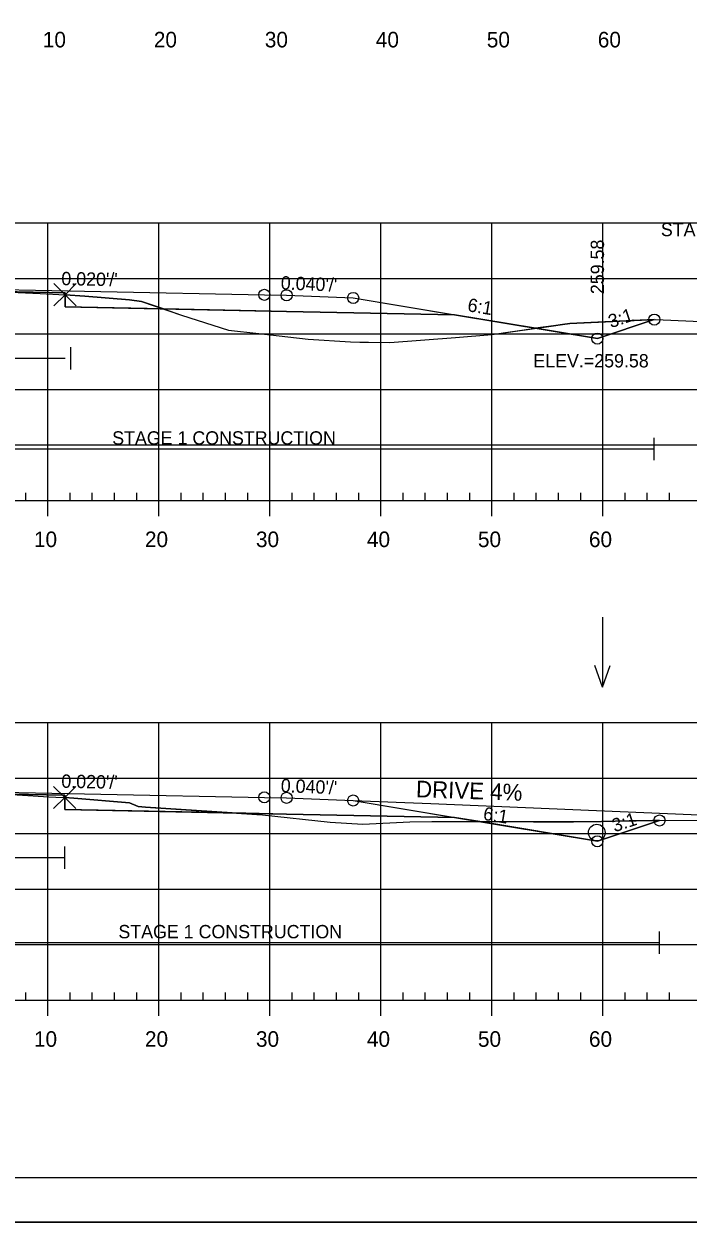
# Model space of a CAD drawing. Extents: x 1365647 to 1367999, y 387113 to 400173.
# Drawn here: x 1365901.9 to 1365961.8, y 388012.7 to 388120.6 of the extents above; entities that cross this region are included whole.
import ezdxf

# ---------------------------------------------------------------- set-up
doc = ezdxf.new("R2010")
doc.units = 0
for name, color, linetype in [('R_Alt Surface', 7, 'Continuous'), ('R_Axis', 7, 'Continuous'), ('R_Axis Annot', 7, 'Continuous'), ('R_Border', 7, 'Continuous'), ('R_Border Notes', 7, 'Continuous'), ('R_Contours', 7, 'Continuous'), ('R_Drive', 7, 'Continuous'), ('R_Exist Surface', 7, 'Continuous'), ('R_Fin Surface', 7, 'Continuous'), ('R_Fin Surface Annot', 7, 'Continuous'), ('R_Grid', 7, 'Continuous'), ('R_No Plot', 7, 'Continuous'), ('R_Proposed Const Limits', 7, 'Continuous'), ('R_Water', 7, 'Continuous'), ('R_Water Annot', 7, 'Continuous')]:
    doc.layers.add(name, color=color, linetype=linetype)

msp = doc.modelspace()

# ---------------------------------------------------------------- linework, layer by layer
at = {"layer": 'R_Alt Surface'}
for points in [[(1365847.47, 388094.45), (1365862.59, 388094.76), (1365881.85, 388095.14), (1365881.85, 388096.43), (1365894.09, 388096.67), (1365905.63, 388096.44), (1365905.63, 388095.16), (1365925.59, 388094.76), (1365940.72, 388094.45)], [(1365847.47, 388049.19), (1365862.59, 388049.49), (1365881.8, 388049.88), (1365881.8, 388051.16), (1365894.09, 388051.41), (1365905.6, 388051.18), (1365905.6, 388049.89), (1365925.59, 388049.49), (1365940.72, 388049.19)]]:
    msp.add_lwpolyline(points, dxfattribs=at)
at = {"layer": 'R_Axis'}
for p, q in [((1365749.09, 388077.73), (1366039.09, 388077.73)), ((1365902.09, 388077.73), (1365902.09, 388078.43)), ((1365904.09, 388076.33), (1365904.09, 388077.73)), ((1365906.09, 388077.73), (1365906.09, 388078.43)), ((1365908.09, 388077.73), (1365908.09, 388078.43)), ((1365910.09, 388077.73), (1365910.09, 388078.43)), ((1365912.09, 388077.73), (1365912.09, 388078.43)), ((1365914.09, 388076.33), (1365914.09, 388077.73)), ((1365916.09, 388077.73), (1365916.09, 388078.43)), ((1365918.09, 388077.73), (1365918.09, 388078.43)), ((1365920.09, 388077.73), (1365920.09, 388078.43)), ((1365922.09, 388077.73), (1365922.09, 388078.43)), ((1365924.09, 388076.33), (1365924.09, 388077.73)), ((1365926.09, 388077.73), (1365926.09, 388078.43)), ((1365928.09, 388077.73), (1365928.09, 388078.43)), ((1365930.09, 388077.73), (1365930.09, 388078.43)), ((1365932.09, 388077.73), (1365932.09, 388078.43)), ((1365934.09, 388076.33), (1365934.09, 388077.73)), ((1365936.09, 388077.73), (1365936.09, 388078.43)), ((1365938.09, 388077.73), (1365938.09, 388078.43)), ((1365940.09, 388077.73), (1365940.09, 388078.43)), ((1365942.09, 388077.73), (1365942.09, 388078.43)), ((1365944.09, 388076.33), (1365944.09, 388077.73)), ((1365946.09, 388077.73), (1365946.09, 388078.43)), ((1365948.09, 388077.73), (1365948.09, 388078.43)), ((1365950.09, 388077.73), (1365950.09, 388078.43)), ((1365952.09, 388077.73), (1365952.09, 388078.43)), ((1365954.09, 388076.33), (1365954.09, 388077.73)), ((1365956.09, 388077.73), (1365956.09, 388078.43)), ((1365958.09, 388077.73), (1365958.09, 388078.43)), ((1365960.09, 388077.73), (1365960.09, 388078.43)), ((1365902.09, 388032.73), (1365902.09, 388033.43)), ((1365906.09, 388032.73), (1365906.09, 388033.43)), ((1365908.09, 388032.73), (1365908.09, 388033.43)), ((1365910.09, 388032.73), (1365910.09, 388033.43)), ((1365912.09, 388032.73), (1365912.09, 388033.43)), ((1365916.09, 388032.73), (1365916.09, 388033.43)), ((1365918.09, 388032.73), (1365918.09, 388033.43)), ((1365920.09, 388032.73), (1365920.09, 388033.43)), ((1365922.09, 388032.73), (1365922.09, 388033.43)), ((1365926.09, 388032.73), (1365926.09, 388033.43)), ((1365928.09, 388032.73), (1365928.09, 388033.43)), ((1365930.09, 388032.73), (1365930.09, 388033.43)), ((1365932.09, 388032.73), (1365932.09, 388033.43)), ((1365936.09, 388032.73), (1365936.09, 388033.43)), ((1365938.09, 388032.73), (1365938.09, 388033.43)), ((1365940.09, 388032.73), (1365940.09, 388033.43)), ((1365942.09, 388032.73), (1365942.09, 388033.43)), ((1365946.09, 388032.73), (1365946.09, 388033.43)), ((1365948.09, 388032.73), (1365948.09, 388033.43)), ((1365950.09, 388032.73), (1365950.09, 388033.43)), ((1365952.09, 388032.73), (1365952.09, 388033.43)), ((1365956.09, 388032.73), (1365956.09, 388033.43)), ((1365958.09, 388032.73), (1365958.09, 388033.43)), ((1365960.09, 388032.73), (1365960.09, 388033.43)), ((1365749.09, 388032.73), (1366039.09, 388032.73)), ((1365904.09, 388031.33), (1365904.09, 388032.73)), ((1365914.09, 388031.33), (1365914.09, 388032.73)), ((1365924.09, 388031.33), (1365924.09, 388032.73)), ((1365934.09, 388031.33), (1365934.09, 388032.73)), ((1365944.09, 388031.33), (1365944.09, 388032.73)), ((1365954.09, 388031.33), (1365954.09, 388032.73))]:
    msp.add_line(p, q, dxfattribs=at)
at = {"layer": 'R_Border'}
msp.add_line((1366052.27, 388016.73), (1365736.09, 388016.73), dxfattribs=at)
at = {"layer": 'R_Contours'}
for p, q in [((1365905.63, 388096.26), (1365905.63, 388095.16)), ((1365905.63, 388095.16), (1365914.51, 388094.98)), ((1365953.59, 388092.31), (1365958.72, 388094.02)), ((1365948.02, 388093.24), (1365953.59, 388092.31)), ((1365905.6, 388050.98), (1365905.6, 388049.89)), ((1365905.6, 388049.89), (1365920.7, 388049.59)), ((1365942.99, 388048.81), (1365953.59, 388047.04)), ((1365953.59, 388047.04), (1365959.19, 388048.91))]:
    msp.add_line(p, q, dxfattribs=at)
for points in [[(1365881.85, 388096.26), (1365882.05, 388096.27), (1365882.5, 388096.3), (1365883.7, 388096.34), (1365886.94, 388096.45), (1365888.78, 388096.51), (1365890.29, 388096.54), (1365892.53, 388096.6), (1365893.75, 388096.63), (1365894, 388096.63), (1365894.4, 388096.65), (1365897.62, 388096.57), (1365901.4, 388096.47), (1365903.39, 388096.37), (1365905.63, 388096.26), (1365905.63, 388096.44), (1365894.09, 388096.67), (1365881.85, 388096.43)], [(1365905.63, 388096.26), (1365907.4, 388096.12), (1365911.43, 388095.79), (1365912.53, 388095.66), (1365914.51, 388094.98), (1365905.63, 388095.16)], [(1365914.51, 388094.98), (1365916.13, 388094.42), (1365920.37, 388093.06), (1365923.08, 388092.77), (1365927.55, 388092.26), (1365931.36, 388092.02), (1365932.18, 388091.98), (1365932.96, 388091.99), (1365934.9, 388091.97), (1365940.82, 388092.4), (1365944.09, 388092.67), (1365948.02, 388093.24), (1365940.72, 388094.45), (1365925.59, 388094.76)], [(1365948.02, 388093.24), (1365949.65, 388093.47), (1365950.44, 388093.57), (1365951.11, 388093.67), (1365958.72, 388094.02), (1365953.59, 388092.31)], [(1365881.8, 388051.01), (1365881.85, 388051.01), (1365886.83, 388051.21), (1365888.15, 388051.26), (1365891.96, 388051.36), (1365892.91, 388051.38), (1365893.59, 388051.38), (1365893.73, 388051.38), (1365893.92, 388051.38), (1365894.99, 388051.38), (1365898, 388051.29), (1365899.57, 388051.25), (1365901.32, 388051.22), (1365904.17, 388051.05), (1365904.79, 388051.02), (1365905.54, 388050.99), (1365905.6, 388050.98), (1365905.6, 388051.18), (1365894.09, 388051.41), (1365881.8, 388051.16)], [(1365905.6, 388050.98), (1365906.42, 388050.92), (1365911.44, 388050.49), (1365912.21, 388050.17), (1365912.89, 388050.1), (1365920.7, 388049.59), (1365905.6, 388049.89)], [(1365920.7, 388049.59), (1365922.91, 388049.44), (1365923.13, 388049.44), (1365923.42, 388049.43), (1365929.52, 388048.75), (1365932.46, 388048.59), (1365936.7, 388048.79), (1365938.67, 388048.82), (1365942.99, 388048.81), (1365940.72, 388049.19), (1365925.59, 388049.49)], [(1365942.99, 388048.81), (1365947.84, 388048.8), (1365949.23, 388048.78), (1365951.45, 388048.78), (1365953.97, 388048.83), (1365956.44, 388048.87), (1365957.08, 388048.89), (1365958.55, 388048.91), (1365959.19, 388048.91), (1365953.59, 388047.04)]]:
    msp.add_lwpolyline(points, close=True, dxfattribs=at)
for points in [[(1365914.51, 388094.98), (1365912.53, 388095.66), (1365911.43, 388095.79), (1365907.4, 388096.12), (1365905.63, 388096.26)], [(1365958.72, 388094.02), (1365951.11, 388093.67), (1365950.44, 388093.57), (1365949.65, 388093.47), (1365948.02, 388093.24)], [(1365920.7, 388049.59), (1365912.89, 388050.1), (1365912.21, 388050.17), (1365911.44, 388050.49), (1365906.42, 388050.92), (1365905.6, 388050.98)], [(1365959.19, 388048.91), (1365958.55, 388048.91), (1365957.08, 388048.89), (1365956.44, 388048.87), (1365953.97, 388048.83), (1365951.45, 388048.78), (1365949.23, 388048.78), (1365947.84, 388048.8), (1365942.99, 388048.81)]]:
    msp.add_lwpolyline(points, dxfattribs=at)
at = {"layer": 'R_Drive'}
for p, q in [((1365931.59, 388050.71), (1365938.59, 388050.43)), ((1365938.59, 388050.43), (1365974.09, 388048.96))]:
    msp.add_line(p, q, dxfattribs=at)
at = {"layer": 'R_Exist Surface'}
for points in [[(1365901.4, 388096.47), (1365903.39, 388096.37), (1365905.63, 388096.26), (1365907.4, 388096.12), (1365911.43, 388095.79), (1365912.53, 388095.66), (1365916.13, 388094.42), (1365920.37, 388093.06), (1365923.08, 388092.77), (1365927.55, 388092.26), (1365931.36, 388092.02), (1365932.18, 388091.98), (1365932.96, 388091.99), (1365934.9, 388091.97), (1365940.82, 388092.4), (1365944.09, 388092.67), (1365949.65, 388093.47), (1365950.44, 388093.57), (1365951.11, 388093.67), (1365958.86, 388094.02), (1365971.68, 388093.45)], [(1365901.32, 388051.22), (1365904.17, 388051.05), (1365904.79, 388051.02), (1365905.54, 388050.99), (1365905.6, 388050.98), (1365906.42, 388050.92), (1365911.44, 388050.49), (1365912.21, 388050.17), (1365912.89, 388050.1), (1365922.91, 388049.44), (1365923.13, 388049.44), (1365923.42, 388049.43), (1365929.52, 388048.75), (1365932.46, 388048.59), (1365936.7, 388048.79), (1365938.67, 388048.82), (1365947.84, 388048.8), (1365949.23, 388048.78), (1365951.45, 388048.78), (1365953.97, 388048.83), (1365956.44, 388048.87), (1365957.08, 388048.89), (1365958.55, 388048.91), (1365971.95, 388048.95)]]:
    msp.add_lwpolyline(points, dxfattribs=at)
at = {"layer": 'R_Fin Surface'}
for points in [[(1365826.79, 388094.91), (1365834.59, 388092.31), (1365847.47, 388094.45), (1365856.59, 388095.97), (1365862.59, 388096.21), (1365864.59, 388096.25), (1365894.09, 388096.84), (1365923.59, 388096.25), (1365925.59, 388096.21), (1365931.59, 388095.97), (1365940.72, 388094.45), (1365953.59, 388092.31), (1365958.72, 388094.02)], [(1365856.59, 388095.97), (1365862.59, 388096.21), (1365864.59, 388096.25), (1365894.09, 388096.84), (1365923.59, 388096.25), (1365925.59, 388096.21), (1365931.59, 388095.97)], [(1365826.18, 388049.85), (1365834.59, 388047.04), (1365847.47, 388049.19), (1365856.59, 388050.71), (1365862.59, 388050.95), (1365864.59, 388050.99), (1365894.09, 388051.58), (1365923.59, 388050.99), (1365925.59, 388050.95), (1365931.59, 388050.71), (1365940.72, 388049.19), (1365953.59, 388047.04), (1365959.19, 388048.91)], [(1365856.59, 388050.71), (1365862.59, 388050.95), (1365864.59, 388050.99), (1365894.09, 388051.58), (1365923.59, 388050.99), (1365925.59, 388050.95), (1365931.59, 388050.71)]]:
    msp.add_lwpolyline(points, dxfattribs=at)
at = {"layer": 'R_Grid'}
for p, q in [((1365749.09, 388102.73), (1366039.09, 388102.73)), ((1365904.09, 388077.73), (1365904.09, 388102.73)), ((1365914.09, 388077.73), (1365914.09, 388102.73)), ((1365924.09, 388077.73), (1365924.09, 388102.73)), ((1365934.09, 388077.73), (1365934.09, 388102.73)), ((1365944.09, 388077.73), (1365944.09, 388102.73)), ((1365954.09, 388077.73), (1365954.09, 388102.73)), ((1365749.09, 388097.73), (1366039.09, 388097.73)), ((1365749.09, 388092.73), (1366039.09, 388092.73)), ((1365749.09, 388087.73), (1366039.09, 388087.73)), ((1365749.09, 388082.73), (1366039.09, 388082.73)), ((1365749.09, 388077.73), (1366039.09, 388077.73)), ((1365749.09, 388057.73), (1366039.09, 388057.73)), ((1365904.09, 388032.73), (1365904.09, 388057.73)), ((1365914.09, 388032.73), (1365914.09, 388057.73)), ((1365924.09, 388032.73), (1365924.09, 388057.73)), ((1365934.09, 388032.73), (1365934.09, 388057.73)), ((1365944.09, 388032.73), (1365944.09, 388057.73)), ((1365954.09, 388032.73), (1365954.09, 388057.73)), ((1365749.09, 388052.73), (1366039.09, 388052.73)), ((1365749.09, 388047.73), (1366039.09, 388047.73)), ((1365749.09, 388042.73), (1366039.09, 388042.73)), ((1365749.09, 388037.73), (1366039.09, 388037.73)), ((1365749.09, 388032.73), (1366039.09, 388032.73))]:
    msp.add_line(p, q, dxfattribs=at)
at = {"layer": 'R_No Plot'}
msp.add_line((1365723.69, 388012.75), (1366057.03, 388012.75), dxfattribs=at)
msp.add_lwpolyline([(1365723.69, 388226.09), (1366057.03, 388226.09), (1366057.03, 388012.75), (1365723.69, 388012.75)], close=True, dxfattribs=at)
for points in [[(1365905.63, 388096.26), (1365904.63, 388097.26), (1365905.63, 388096.26), (1365904.63, 388095.26), (1365905.63, 388096.26), (1365906.63, 388095.26), (1365905.63, 388096.26), (1365906.63, 388097.26)], [(1365905.6, 388050.98), (1365904.6, 388051.98), (1365905.6, 388050.98), (1365904.6, 388049.98), (1365905.6, 388050.98), (1365906.6, 388049.98), (1365905.6, 388050.98), (1365906.6, 388051.98)]]:
    msp.add_lwpolyline(points, dxfattribs=at)
for centre in [(1365923.59, 388096.25), (1365923.59, 388096.25), (1365923.59, 388096.25), (1365923.59, 388096.25), (1365923.59, 388096.25), (1365925.59, 388096.21), (1365925.59, 388096.21), (1365925.59, 388096.21), (1365925.59, 388096.21), (1365925.59, 388096.21), (1365931.59, 388095.97), (1365931.59, 388095.97), (1365931.59, 388095.97), (1365931.59, 388095.97), (1365931.59, 388095.97), (1365958.72, 388094.02), (1365958.72, 388094.02), (1365953.59, 388092.31), (1365953.59, 388092.31), (1365953.59, 388092.31), (1365953.59, 388092.31), (1365953.59, 388092.31), (1365923.59, 388050.99), (1365923.59, 388050.99), (1365923.59, 388050.99), (1365923.59, 388050.99), (1365923.59, 388050.99), (1365925.59, 388050.95), (1365925.59, 388050.95), (1365925.59, 388050.95), (1365925.59, 388050.95), (1365925.59, 388050.95), (1365931.59, 388050.71), (1365931.59, 388050.71), (1365931.59, 388050.71), (1365931.59, 388050.71), (1365931.59, 388050.71), (1365959.19, 388048.91), (1365959.19, 388048.91), (1365953.59, 388047.04), (1365953.59, 388047.04), (1365953.59, 388047.04), (1365953.59, 388047.04), (1365953.59, 388047.04)]:
    msp.add_circle(centre, 0.5, dxfattribs=at)
at = {"layer": 'R_Proposed Const Limits'}
for points in [[(1365931.59, 388095.97), (1365953.59, 388092.31), (1365958.72, 388094.02)], [(1365931.59, 388050.71), (1365953.59, 388047.04), (1365959.19, 388048.91)]]:
    msp.add_lwpolyline(points, dxfattribs=at)
at = {"layer": 'R_Water'}
for p, q in [((1365906.15, 388089.52), (1365906.15, 388091.52)), ((1365881.85, 388090.53), (1365905.63, 388090.53)), ((1365958.72, 388081.37), (1365958.72, 388083.37)), ((1365881.85, 388082.37), (1365958.72, 388082.37)), ((1365905.6, 388044.57), (1365905.6, 388046.57)), ((1365881.8, 388045.57), (1365905.6, 388045.57)), ((1365959.19, 388036.91), (1365959.19, 388038.91)), ((1365881.8, 388037.91), (1365959.19, 388037.91))]:
    msp.add_line(p, q, dxfattribs=at)
msp.add_circle((1365953.54, 388047.82), 0.75, dxfattribs=at)
at = {"layer": 'R_Water Annot'}
for p, q in [((1365954.05, 388067.22), (1365954.05, 388060.93)), ((1365954.05, 388060.93), (1365953.35, 388062.86)), ((1365954.05, 388060.93), (1365954.75, 388062.86))]:
    msp.add_line(p, q, dxfattribs=at)

# ---------------------------------------------------------------- texts
at = {"layer": 'R_Axis Annot'}
for s, p in [('10', (1365903.63, 388118.53)), ('20', (1365913.63, 388118.53)), ('30', (1365923.63, 388118.53)), ('40', (1365933.63, 388118.53)), ('50', (1365943.63, 388118.53)), ('60', (1365953.63, 388118.53)), ('10', (1365902.83, 388073.53)), ('20', (1365912.83, 388073.53)), ('30', (1365922.83, 388073.53)), ('40', (1365932.83, 388073.53)), ('50', (1365942.83, 388073.53)), ('60', (1365952.83, 388073.53)), ('10', (1365902.83, 388028.53)), ('20', (1365912.83, 388028.53)), ('30', (1365922.83, 388028.53)), ('40', (1365932.83, 388028.53)), ('50', (1365942.83, 388028.53)), ('60', (1365952.83, 388028.53))]:
    msp.add_text(s, height=1.4, dxfattribs=at).set_placement(p)
at = {"layer": 'R_Border Notes'}
msp.add_text('ELEV.=259.58', height=1.2, dxfattribs=at).set_placement((1365947.82, 388089.71))
at = {"layer": 'R_Drive'}
msp.add_text('DRIVE 4%', height=1.5, rotation=357.9997, dxfattribs=at).set_placement((1365937.23, 388051.01))
at = {"layer": 'R_Fin Surface Annot'}
for s, rotation, p in [('259.58', 90, (1365954.19, 388096.31)), ("0.020'/'", 358.8542, (1365905.29, 388097.12)), ("0.020'/'", 358.8542, (1365905.29, 388097.12)), ("0.040'/'", 357.7094, (1365925.05, 388096.74)), ("0.040'/'", 357.7095, (1365925.05, 388096.74)), ('6:1', 350.5377, (1365941.83, 388094.78)), ('6:1', 350.5394, (1365941.83, 388094.78)), ('3:1', 18.432, (1365954.81, 388093.24)), ("0.020'/'", 358.8542, (1365905.29, 388051.86)), ("0.020'/'", 358.8542, (1365905.29, 388051.86)), ("0.040'/'", 357.7094, (1365925.05, 388051.47)), ("0.040'/'", 357.7095, (1365925.05, 388051.47)), ('6:1', 350.5377, (1365943.24, 388048.98)), ('3:1', 18.4349, (1365955.14, 388047.84))]:
    msp.add_text(s, height=1.2, rotation=rotation, dxfattribs=at).set_placement(p)
at = {"layer": 'R_Water'}
for s, p in [('STA. 180+00.00 BEGIN', (1365959.31, 388101.53)), ('STAGE 1 CONSTRUCTION', (1365909.88, 388082.76)), ('STAGE 1 CONSTRUCTION', (1365910.44, 388038.3))]:
    msp.add_text(s, height=1.2, dxfattribs=at).set_placement(p)

doc.saveas('drawing.dxf')
